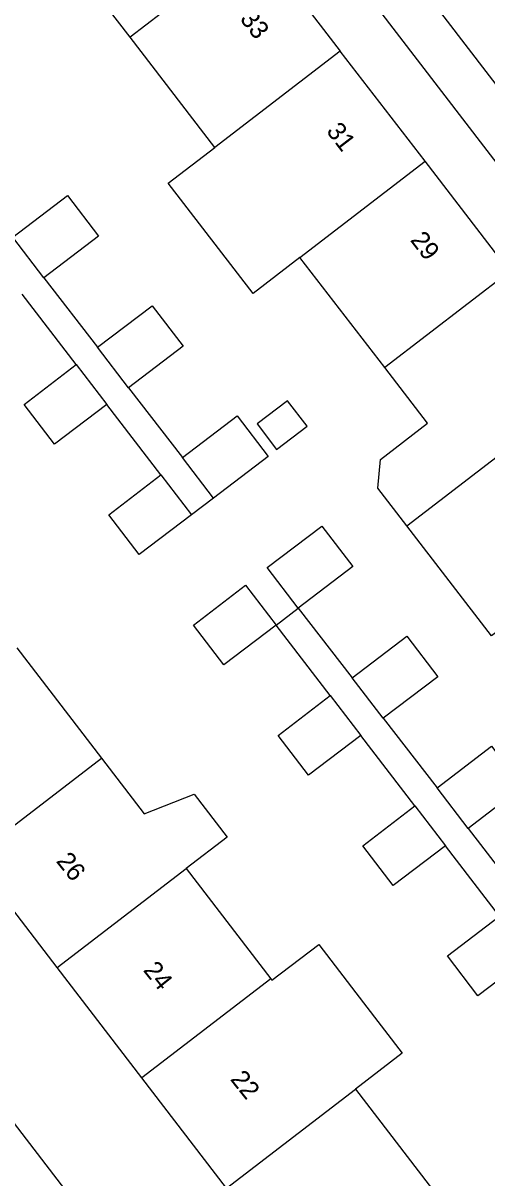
# Model space of a CAD drawing. Extents: x 159353 to 160616, y 385893 to 387321.
# Drawn here: x 160267.5 to 160292.6, y 386602.6 to 386665.3 of the extents above; entities that cross this region are included whole.
import ezdxf

# ---------------------------------------------------------------- set-up
doc = ezdxf.new("R2010")
doc.units = 0
for name, color, linetype in [('IMGEO_Pand', 7, 'Continuous'), ('IMGEO_Pand_nummerreeks', 7, 'Continuous'), ('IMGEO_Rijbaan_lokaal_open', 7, 'Continuous'), ('IMGEO_Voetpad_open', 7, 'Continuous')]:
    doc.layers.add(name, color=color, linetype=linetype)

msp = doc.modelspace()

# ---------------------------------------------------------------- linework, layer by layer
at = {"layer": 'IMGEO_Pand'}
for points in [[(160273.277, 386664.494), (160268.677, 386670.471)], [(160280.066, 386669.717), (160273.277, 386664.494)], [(160280.066, 386669.717), (160284.665, 386663.74)], [(160277.877, 386658.516), (160273.277, 386664.494)], [(160284.665, 386663.74), (160277.877, 386658.516)], [(160289.265, 386657.763), (160284.665, 386663.74)], [(160282.477, 386652.539), (160279.945, 386650.591), (160275.345, 386656.568), (160277.877, 386658.516)], [(160282.477, 386652.539), (160289.265, 386657.763)], [(160293.864, 386651.786), (160289.265, 386657.763)], [(160266.915, 386653.643), (160269.874, 386655.899), (160271.554, 386653.696), (160268.595, 386651.44)], [(160268.595, 386651.44), (160266.915, 386653.643)], [(160287.077, 386646.562), (160282.477, 386652.539)], [(160293.864, 386651.786), (160287.077, 386646.562)], [(160271.515, 386647.666), (160274.474, 386649.922), (160276.154, 386647.719), (160273.195, 386645.463)], [(160273.195, 386645.463), (160271.515, 386647.666)], [(160272.01, 386644.557), (160269.182, 386642.4), (160267.529, 386644.567), (160270.357, 386646.724)], [(160270.357, 386646.724), (160272.01, 386644.557)], [(160288.277, 386637.97), (160286.697, 386640.023), (160286.847, 386641.581), (160289.399, 386643.545), (160287.077, 386646.562)], [(160288.277, 386637.97), (160298.464, 386645.809)], [(160282.867, 386643.38), (160281.81, 386644.765), (160280.16, 386643.507), (160281.217, 386642.121), (160282.867, 386643.38)], [(160276.114, 386641.689), (160279.073, 386643.945), (160280.753, 386641.742), (160277.794, 386639.486)], [(160277.794, 386639.486), (160276.114, 386641.689)], [(160276.6, 386638.571), (160273.772, 386636.414), (160272.119, 386638.581), (160274.947, 386640.738)], [(160274.947, 386640.738), (160276.6, 386638.571)], [(160282.394, 386633.509), (160280.714, 386635.712), (160283.673, 386637.968), (160285.353, 386635.765), (160282.394, 386633.509)], [(160296.276, 386634.609), (160292.866, 386632.008), (160288.277, 386637.97)], [(160281.19, 386632.584), (160278.362, 386630.427), (160276.709, 386632.594), (160279.537, 386634.751), (160281.19, 386632.584)], [(160285.314, 386629.735), (160288.273, 386631.991), (160289.953, 386629.788), (160286.994, 386627.532)], [(160267.132, 386631.351), (160271.721, 386625.365)], [(160286.994, 386627.532), (160285.314, 386629.735)], [(160285.779, 386626.598), (160282.951, 386624.441), (160281.298, 386626.608), (160284.126, 386628.765)], [(160284.126, 386628.765), (160285.779, 386626.598)], [(160289.913, 386623.758), (160292.872, 386626.014), (160294.552, 386623.811), (160291.593, 386621.555)], [(160264.724, 386620), (160271.721, 386625.365)], [(160271.721, 386625.365), (160274.036, 386622.346), (160276.751, 386623.413), (160278.536, 386621.085), (160276.311, 386619.379)], [(160291.593, 386621.555), (160289.913, 386623.758)], [(160290.369, 386620.611), (160287.541, 386618.454), (160285.888, 386620.621), (160288.716, 386622.778)], [(160288.716, 386622.778), (160290.369, 386620.611)], [(160269.313, 386614.014), (160264.724, 386620)], [(160269.313, 386614.014), (160276.311, 386619.379)], [(160276.311, 386619.379), (160280.9, 386613.392)], [(160294.958, 386614.626), (160292.13, 386612.469), (160290.477, 386614.636), (160293.305, 386616.793)], [(160280.9, 386613.392), (160280.958, 386613.317), (160283.499, 386615.265), (160285.925, 386612.1), (160288.03, 386609.354), (160285.49, 386607.406)], [(160273.903, 386608.027), (160269.313, 386614.014)], [(160280.9, 386613.392), (160273.903, 386608.027)], [(160278.492, 386602.042), (160273.903, 386608.027)], [(160278.492, 386602.042), (160285.49, 386607.406)], [(160285.49, 386607.406), (160290.078, 386601.42)]]:
    msp.add_lwpolyline(points, dxfattribs=at)
at = {"layer": 'IMGEO_Rijbaan_lokaal_open'}
msp.add_lwpolyline([(160289.146, 386667.091), (160297.299, 386656.471), (160319.91, 386627.059), (160325.603, 386619.624)], dxfattribs=at)
at = {"layer": 'IMGEO_Voetpad_open'}
for points in [[(160272.537, 386684.512), (160325.389, 386615.639)], [(160231.086, 386652.432), (160283.64, 386583.809)], [(160268.595, 386651.44), (160271.515, 386647.666)], [(160270.357, 386646.724), (160267.421, 386650.543)], [(160273.195, 386645.463), (160276.114, 386641.689)], [(160274.947, 386640.738), (160272.01, 386644.557)], [(160277.794, 386639.486), (160276.6, 386638.571)], [(160281.19, 386632.584), (160282.394, 386633.509)], [(160282.394, 386633.509), (160285.314, 386629.735)], [(160284.126, 386628.765), (160281.19, 386632.584)], [(160286.994, 386627.532), (160289.913, 386623.758)], [(160288.716, 386622.778), (160285.779, 386626.598)], [(160291.593, 386621.555), (160294.513, 386617.781)], [(160293.305, 386616.793), (160290.369, 386620.611)]]:
    msp.add_lwpolyline(points, dxfattribs=at)

# ---------------------------------------------------------------- texts
at = {"layer": 'IMGEO_Pand_nummerreeks'}
for s, rotation, p in [('33', 307.58026, (160279.189, 386665.479)), ('31', 307.58026, (160283.877, 386659.387)), ('29', 307.58026, (160288.427, 386653.475)), ('26', 308.56439, (160269.23, 386619.773)), ('24', 308.56439, (160273.95, 386613.852)), ('22', 308.56558, (160278.67, 386607.935))]:
    msp.add_text(s, height=1, rotation=rotation, dxfattribs=at).set_placement(p)

doc.saveas('drawing.dxf')
